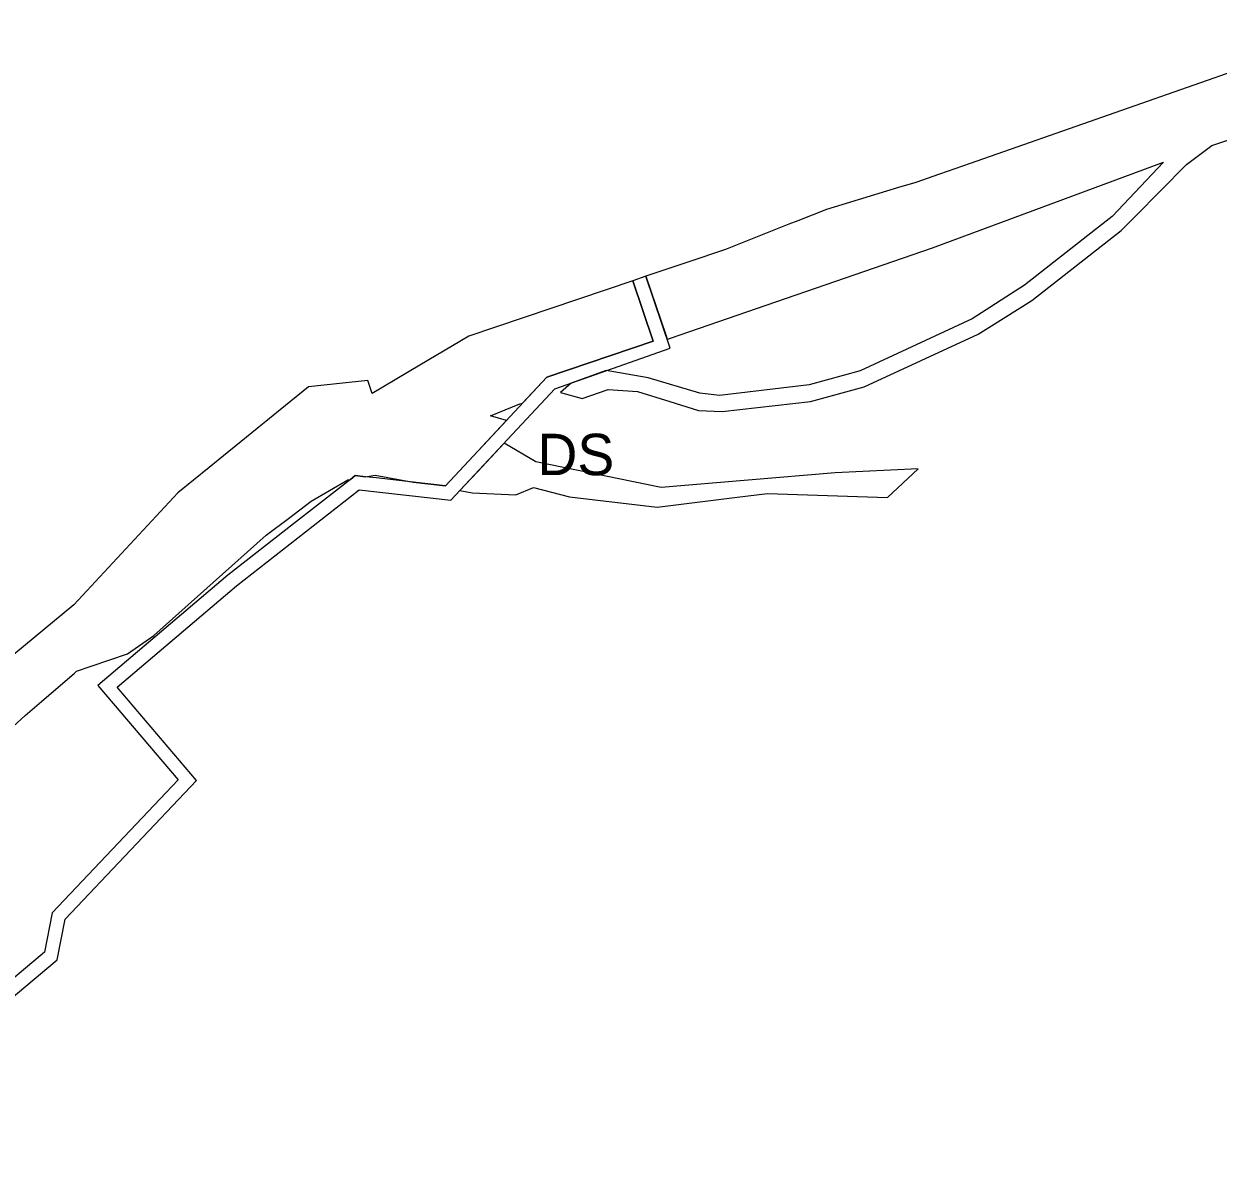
# Model space of a CAD drawing. Extents: x -477304 to -465641, y -1159113 to -1149285.
# Drawn here: x -469273.6 to -469014, y -1153361.2 to -1153111.1 of the extents above; entities that cross this region are included whole.
import ezdxf

# ---------------------------------------------------------------- set-up
doc = ezdxf.new("R2010")
doc.units = 0
doc.layers.add('35', color=7, linetype='Continuous')
doc.layers.add('4', color=7, linetype='Continuous')

msp = doc.modelspace()

# ---------------------------------------------------------------- linework, layer by layer
at = {"layer": '35'}
for p, q in [((-469025.82, -1153141.13), (-469037, -1153152.95)), ((-469074.52, -1153143.77), (-469079.72, -1153145.57)), ((-469067.9, -1153141.47), (-469074.52, -1153143.77)), ((-469032, -1153152.94), (-469020.86, -1153141.63)), ((-469079.72, -1153145.57), (-469083.42, -1153146.69)), ((-469083.42, -1153146.69), (-469097.46, -1153150.92)), ((-469099.1, -1153151.42), (-469105.34, -1153153.89)), ((-469097.46, -1153150.92), (-469099.1, -1153151.42)), ((-469105.34, -1153153.89), (-469107.27, -1153154.65)), ((-469037, -1153152.95), (-469040.6, -1153155.78)), ((-469035.04, -1153156.02), (-469032, -1153152.94)), ((-469107.27, -1153154.65), (-469121.09, -1153160.12)), ((-469040.6, -1153155.78), (-469056.04, -1153167.9)), ((-469054.48, -1153171.2), (-469035.04, -1153156.02)), ((-469121.09, -1153160.12), (-469129.01, -1153162.8)), ((-469129.01, -1153162.8), (-469138.36, -1153165.97)), ((-469141.2, -1153166.93), (-469176.88, -1153179.01)), ((-469136.77, -1153180.05), (-469141.2, -1153166.93)), ((-469138.36, -1153165.97), (-469133.98, -1153178.94)), ((-469063.81, -1153177.09), (-469054.48, -1153171.2)), ((-469176.88, -1153179.01), (-469187.53, -1153185.3)), ((-469159.87, -1153187.86), (-469136.77, -1153180.05)), ((-469133.98, -1153178.94), (-469133.71, -1153179.74)), ((-469133.71, -1153179.74), (-469133.22, -1153179.5)), ((-469187.53, -1153185.3), (-469197.9, -1153191.43)), ((-469165.19, -1153193.56), (-469159.87, -1153187.86)), ((-469146.97, -1153186.47), (-469154.63, -1153189.18)), ((-469137.87, -1153188.04), (-469146.97, -1153186.47)), ((-469211.68, -1153190.03), (-469231.32, -1153205.94)), ((-469198.82, -1153188.6), (-469211.68, -1153190.03)), ((-469197.9, -1153191.43), (-469198.82, -1153188.6)), ((-469154.63, -1153189.18), (-469156.9, -1153191.22)), ((-469156.9, -1153191.22), (-469152.2, -1153192.56)), ((-469140.19, -1153191.01), (-469133.16, -1153193.22)), ((-469165.73, -1153193.72), (-469165.19, -1153193.56)), ((-469169.18, -1153202.24), (-469174.97, -1153208.45)), ((-469162.32, -1153206.33), (-469169.18, -1153202.24)), ((-469174.97, -1153208.45), (-469178.79, -1153212.55)), ((-469079.18, -1153207.84), (-469097.23, -1153208.69)), ((-469202.61, -1153210.12), (-469201.56, -1153209.3)), ((-469201.56, -1153209.3), (-469199.28, -1153209.56)), ((-469199.28, -1153209.56), (-469197.24, -1153209.21)), ((-469197.24, -1153209.21), (-469188.93, -1153210.71)), ((-469240.12, -1153213.06), (-469262.75, -1153237.4)), ((-469178.79, -1153212.55), (-469176.15, -1153213.03)), ((-469135.94, -1153216.17), (-469118.53, -1153214.01)), ((-469220.9, -1153222.26), (-469216.08, -1153218.61)), ((-469262.75, -1153237.4), (-469275.75, -1153248.18)), ((-469269.71, -1153258.4), (-469262.57, -1153252.22)), ((-469262.57, -1153252.22), (-469262.11, -1153251.82)), ((-469262.11, -1153251.82), (-469258.76, -1153250.67)), ((-469273.27, -1153261.47), (-469269.71, -1153258.4)), ((-469282.88, -1153270.14), (-469273.27, -1153261.47))]:
    msp.add_line(p, q, dxfattribs=at)
for points in [[(-468977.31, -1153111.08), (-468982.2, -1153111.42), (-469059.21, -1153138.42), (-469067.9, -1153141.47)], [(-469020.86, -1153141.63), (-469015.33, -1153137.55), (-468989.21, -1153128.8)], [(-469133.22, -1153179.5), (-469076.06, -1153159.79), (-469025.82, -1153141.13)], [(-469056.04, -1153167.9), (-469067.42, -1153175.2), (-469091.78, -1153186.54)], [(-469102.57, -1153193.18), (-469090.89, -1153190.03), (-469066.13, -1153178.56), (-469063.81, -1153177.09)], [(-469122.36, -1153191.9), (-469126.64, -1153191.35), (-469137.87, -1153188.04)], [(-469091.78, -1153186.54), (-469102.84, -1153189.58), (-469122.36, -1153191.9)], [(-469152.2, -1153192.56), (-469146.58, -1153190.55), (-469140.19, -1153191.01)], [(-469133.16, -1153193.22), (-469126.96, -1153195.17), (-469121.79, -1153195.39), (-469102.57, -1153193.18)], [(-469168.66, -1153197.28), (-469172.17, -1153196.31), (-469165.73, -1153193.72)], [(-469188.93, -1153210.71), (-469181.91, -1153211.49), (-469168.66, -1153197.28)], [(-469231.32, -1153205.94), (-469233.31, -1153207.55), (-469240.12, -1153213.06)], [(-469097.23, -1153208.69), (-469135.07, -1153211.89), (-469162.32, -1153206.33)], [(-469118.53, -1153214.01), (-469111.96, -1153213.21), (-469085.85, -1153214.03), (-469079.18, -1153207.84)], [(-469216.08, -1153218.61), (-469211.15, -1153214.88), (-469203.12, -1153210.21), (-469202.61, -1153210.12)], [(-469176.15, -1153213.03), (-469166.6, -1153213.45), (-469162.8, -1153211.86)], [(-469162.8, -1153211.86), (-469154.95, -1153213.88), (-469135.94, -1153216.17)], [(-469258.76, -1153250.67), (-469251.08, -1153248.04), (-469245.3, -1153244.06), (-469220.9, -1153222.26)]]:
    msp.add_lwpolyline(points, dxfattribs=at)
at = {"layer": '4'}
for p, q in [((-469133.1, -1153181.56), (-469138.36, -1153165.97)), ((-469136.77, -1153180.05), (-469159.87, -1153187.86)), ((-469201.56, -1153209.3), (-469202.61, -1153210.12)), ((-469188.93, -1153210.71), (-469196.98, -1153209.81)), ((-469257.49, -1153254.96), (-469240.07, -1153275.46)), ((-469266.33, -1153314.55), (-469264.63, -1153305.77))]:
    msp.add_line(p, q, dxfattribs=at)
for points in [[(-469138.36, -1153165.97), (-469141.2, -1153166.93), (-469136.77, -1153180.05)], [(-469180.74, -1153214.64), (-469158.18, -1153190.44), (-469133.1, -1153181.56)], [(-469159.87, -1153187.86), (-469181.91, -1153211.49), (-469188.93, -1153210.71)], [(-469202.61, -1153210.12), (-469214.95, -1153219.77), (-469229.25, -1153230.96), (-469257.49, -1153254.96)], [(-469196.98, -1153209.81), (-469199.28, -1153209.56), (-469201.56, -1153209.3)], [(-469253.27, -1153255.3), (-469227.36, -1153233.28), (-469200.68, -1153212.42), (-469180.74, -1153214.64)], [(-469264.63, -1153305.77), (-469236.04, -1153275.56), (-469253.27, -1153255.3)], [(-469240.07, -1153275.46), (-469267.41, -1153304.35), (-469269.08, -1153312.94), (-469293.57, -1153333.5), (-469311.42, -1153344.34)], [(-469358.3, -1153361.17), (-469310.2, -1153347.11), (-469291.82, -1153335.95), (-469266.33, -1153314.55)]]:
    msp.add_lwpolyline(points, dxfattribs=at)

# ---------------------------------------------------------------- texts
at = {"layer": '35'}
msp.add_text('DS', height=9, dxfattribs=at).set_placement((-469161.95, -1153209.2))

doc.saveas('drawing.dxf')
